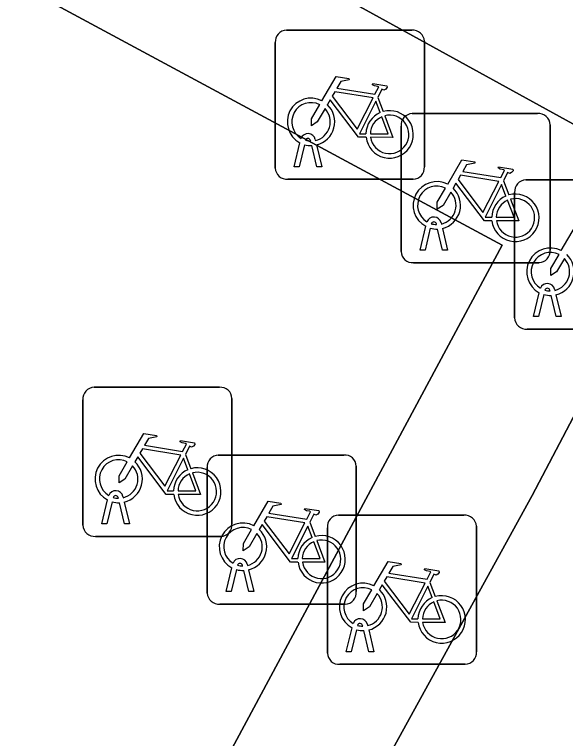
# Model space of a CAD drawing. Extents: x 159489 to 160304, y 383825 to 384531.
# Drawn here: x 160042.36 to 160046.053, y 383906.451 to 383911.302 of the extents above; entities that cross this region are included whole.
import ezdxf

# ---------------------------------------------------------------- set-up
doc = ezdxf.new("R2010")
doc.units = 0
for name, color, linetype in [('IMGEO_Fietsenrek', 7, 'Continuous'), ('IMGEO_Groenvoorziening', 7, 'Continuous'), ('IMGEO_Voetpad_halfverhard', 7, 'Continuous'), ('IMGEO_Voetpad_open', 7, 'Continuous')]:
    doc.layers.add(name, color=color, linetype=linetype)

msp = doc.modelspace()

# ---------------------------------------------------------------- linework, layer by layer
at = {"layer": 'IMGEO_Fietsenrek'}
for p, q in [((160044.1819, 383911.1975), (160045.0228, 383911.1975)), ((160045.0228, 383911.1975), (160044.1819, 383911.1975)), ((160044.1075, 383910.2729), (160044.1075, 383911.1138)), ((160044.1075, 383911.1138), (160044.1075, 383910.2729)), ((160045.1065, 383911.1231), (160045.1065, 383910.2822)), ((160045.1065, 383910.2822), (160045.1065, 383911.1231)), ((160044.7942, 383910.7472), (160044.8305, 383910.652)), ((160045.0249, 383910.6385), (160045.8658, 383910.6385)), ((160045.8658, 383910.6385), (160045.0249, 383910.6385)), ((160044.9505, 383909.7139), (160044.9505, 383910.5548)), ((160044.9505, 383910.5548), (160044.9505, 383909.7139)), ((160045.9495, 383910.5641), (160045.9495, 383909.7232)), ((160045.9495, 383909.7232), (160045.9495, 383910.5641)), ((160044.3449, 383910.4539), (160044.3439, 383910.4582)), ((160044.3756, 383910.4654), (160044.3774, 383910.4575)), ((160044.2345, 383910.2823), (160044.2728, 383910.4423)), ((160044.3032, 383910.4301), (160044.2679, 383910.2823)), ((160044.386, 383910.2823), (160044.3521, 383910.424)), ((160044.3844, 383910.4283), (160044.4194, 383910.2823)), ((160044.2679, 383910.2823), (160044.2345, 383910.2823)), ((160044.4194, 383910.2823), (160044.386, 383910.2823)), ((160045.0321, 383910.1985), (160044.1912, 383910.1985)), ((160044.1912, 383910.1985), (160045.0321, 383910.1985)), ((160045.6372, 383910.1882), (160045.6735, 383910.093)), ((160045.7859, 383910.1935), (160046.6268, 383910.1935)), ((160046.6268, 383910.1935), (160045.7859, 383910.1935)), ((160045.7115, 383909.2689), (160045.7115, 383910.1098)), ((160045.7115, 383910.1098), (160045.7115, 383909.2689)), ((160045.0775, 383909.7233), (160045.1158, 383909.8833)), ((160045.1462, 383909.8711), (160045.1109, 383909.7233)), ((160045.1879, 383909.8949), (160045.1869, 383909.8992)), ((160045.2186, 383909.9064), (160045.2204, 383909.8985)), ((160045.2274, 383909.8693), (160045.2624, 383909.7233)), ((160045.229, 383909.7233), (160045.1951, 383909.865)), ((160045.1109, 383909.7233), (160045.0775, 383909.7233)), ((160045.2624, 383909.7233), (160045.229, 383909.7233)), ((160045.8751, 383909.6395), (160045.0342, 383909.6395)), ((160045.0342, 383909.6395), (160045.8751, 383909.6395)), ((160045.8385, 383909.2783), (160045.8768, 383909.4383)), ((160045.9489, 383909.4499), (160045.9479, 383909.4542)), ((160045.9796, 383909.4614), (160045.9814, 383909.4535)), ((160045.9072, 383909.4261), (160045.8719, 383909.2783)), ((160045.99, 383909.2783), (160045.9561, 383909.42)), ((160045.9884, 383909.4243), (160046.0234, 383909.2783)), ((160045.8719, 383909.2783), (160045.8385, 383909.2783)), ((160046.0234, 383909.2783), (160045.99, 383909.2783)), ((160046.6361, 383909.1945), (160045.7952, 383909.1945)), ((160045.7952, 383909.1945), (160046.6361, 383909.1945)), ((160042.8929, 383908.8045), (160043.7338, 383908.8045)), ((160043.7338, 383908.8045), (160042.8929, 383908.8045)), ((160042.8185, 383907.8799), (160042.8185, 383908.7208)), ((160042.8185, 383908.7208), (160042.8185, 383907.8799)), ((160043.8175, 383908.7301), (160043.8175, 383907.8892)), ((160043.8175, 383907.8892), (160043.8175, 383908.7301)), ((160043.5052, 383908.3542), (160043.5415, 383908.259)), ((160043.7259, 383908.3505), (160044.5668, 383908.3505)), ((160044.5668, 383908.3505), (160043.7259, 383908.3505)), ((160044.6505, 383908.2761), (160044.6505, 383907.4352)), ((160044.6505, 383907.4352), (160044.6505, 383908.2761)), ((160043.6515, 383907.4259), (160043.6515, 383908.2668)), ((160043.6515, 383908.2668), (160043.6515, 383907.4259)), ((160042.9455, 383907.8893), (160042.9838, 383908.0493)), ((160043.0142, 383908.0371), (160042.9789, 383907.8893)), ((160043.0559, 383908.0609), (160043.0549, 383908.0652)), ((160043.097, 383907.8893), (160043.0631, 383908.031)), ((160043.0866, 383908.0724), (160043.0884, 383908.0645)), ((160043.0954, 383908.0353), (160043.1304, 383907.8893)), ((160044.5309, 383907.9475), (160045.3718, 383907.9475)), ((160045.3718, 383907.9475), (160044.5309, 383907.9475)), ((160042.9789, 383907.8893), (160042.9455, 383907.8893)), ((160043.1304, 383907.8893), (160043.097, 383907.8893)), ((160044.3382, 383907.9002), (160044.3745, 383907.805)), ((160044.4565, 383907.0229), (160044.4565, 383907.8638)), ((160044.4565, 383907.8638), (160044.4565, 383907.0229)), ((160045.4555, 383907.8731), (160045.4555, 383907.0322)), ((160045.4555, 383907.0322), (160045.4555, 383907.8731)), ((160043.7431, 383907.8055), (160042.9022, 383907.8055)), ((160042.9022, 383907.8055), (160043.7431, 383907.8055)), ((160043.7785, 383907.4353), (160043.8168, 383907.5953)), ((160043.8889, 383907.6069), (160043.8879, 383907.6112)), ((160043.9196, 383907.6184), (160043.9214, 383907.6105)), ((160043.8472, 383907.5831), (160043.8119, 383907.4353)), ((160043.93, 383907.4353), (160043.8961, 383907.577)), ((160043.9284, 383907.5813), (160043.9634, 383907.4353)), ((160045.1432, 383907.4972), (160045.1795, 383907.402)), ((160043.8119, 383907.4353), (160043.7785, 383907.4353)), ((160043.9634, 383907.4353), (160043.93, 383907.4353)), ((160044.5761, 383907.3515), (160043.7352, 383907.3515)), ((160043.7352, 383907.3515), (160044.5761, 383907.3515)), ((160044.6939, 383907.2039), (160044.6929, 383907.2082)), ((160044.7246, 383907.2154), (160044.7264, 383907.2075)), ((160044.5835, 383907.0323), (160044.6218, 383907.1923)), ((160044.6522, 383907.1801), (160044.6169, 383907.0323)), ((160044.735, 383907.0323), (160044.7011, 383907.174)), ((160044.7334, 383907.1783), (160044.7684, 383907.0323)), ((160044.6169, 383907.0323), (160044.5835, 383907.0323)), ((160044.7684, 383907.0323), (160044.735, 383907.0323)), ((160045.3811, 383906.9485), (160044.5402, 383906.9485)), ((160044.5402, 383906.9485), (160045.3811, 383906.9485))]:
    msp.add_line(p, q, dxfattribs=at)
for points in [[(160044.4201, 383910.7242), (160044.5148, 383910.8877), (160044.601, 383910.8739), (160044.6027, 383910.8652), (160044.5466, 383910.8543), (160044.5204, 383910.809), (160044.7756, 383910.7682)], [(160044.7756, 383910.7682), (160044.8006, 383910.817), (160044.7955, 383910.821), (160044.7723, 383910.8247), (160044.7596, 383910.8322), (160044.7586, 383910.8353), (160044.7608, 383910.8399), (160044.8556, 383910.8248), (160044.8579, 383910.8145), (160044.8485, 383910.8021), (160044.8361, 383910.7957), (160044.8216, 383910.8019), (160044.7942, 383910.7472)], [(160044.7627, 383910.743), (160044.5059, 383910.784), (160044.4892, 383910.7552), (160044.6562, 383910.5349), (160044.7627, 383910.743)], [(160044.4408, 383910.6717), (160044.3892, 383910.5825), (160044.3493, 383910.5565), (160044.3505, 383910.604), (160044.405, 383910.6982)], [(160044.7158, 383910.4795), (160044.6661, 383910.4796), (160044.4754, 383910.7313), (160044.4564, 383910.6985)], [(160044.8107, 383910.645), (160044.7814, 383910.7218), (160044.672, 383910.5037), (160044.7147, 383910.5036)], [(160044.7447, 383910.5035), (160044.8646, 383910.5033), (160044.8214, 383910.6169)], [(160044.8412, 383910.6238), (160044.8962, 383910.4792), (160044.7461, 383910.4795)], [(160045.2631, 383910.1652), (160045.3578, 383910.3287), (160045.444, 383910.3149), (160045.4457, 383910.3062), (160045.3896, 383910.2953), (160045.3634, 383910.25), (160045.6186, 383910.2092)], [(160045.6186, 383910.2092), (160045.6436, 383910.258), (160045.6385, 383910.262), (160045.6153, 383910.2657), (160045.6026, 383910.2732), (160045.6016, 383910.2763), (160045.6038, 383910.2809), (160045.6986, 383910.2658), (160045.7009, 383910.2555), (160045.6915, 383910.2431), (160045.6791, 383910.2367), (160045.6646, 383910.2429), (160045.6372, 383910.1882)], [(160045.6057, 383910.184), (160045.3489, 383910.225), (160045.3322, 383910.1962), (160045.4992, 383909.9759), (160045.6057, 383910.184)], [(160045.5588, 383909.9205), (160045.5091, 383909.9206), (160045.3184, 383910.1723), (160045.2994, 383910.1395)], [(160045.6537, 383910.086), (160045.6244, 383910.1628), (160045.515, 383909.9447), (160045.5577, 383909.9446)], [(160045.2838, 383910.1127), (160045.2322, 383910.0235), (160045.1923, 383909.9975), (160045.1935, 383910.045), (160045.248, 383910.1392)], [(160045.6842, 383910.0648), (160045.7392, 383909.9202), (160045.5891, 383909.9205)], [(160045.5877, 383909.9445), (160045.7076, 383909.9443), (160045.6644, 383910.0579)], [(160046.0241, 383909.7202), (160046.1188, 383909.8837), (160046.205, 383909.8699), (160046.2067, 383909.8612), (160046.1506, 383909.8503), (160046.1244, 383909.805), (160046.3796, 383909.7642)], [(160046.0448, 383909.6677), (160045.9932, 383909.5785), (160045.9533, 383909.5525), (160045.9545, 383909.6), (160046.009, 383909.6942)], [(160043.1311, 383908.3312), (160043.2258, 383908.4947), (160043.312, 383908.4809), (160043.3137, 383908.4722), (160043.2576, 383908.4613), (160043.2314, 383908.416), (160043.4866, 383908.3752)], [(160043.4866, 383908.3752), (160043.5116, 383908.424), (160043.5065, 383908.428), (160043.4833, 383908.4317), (160043.4706, 383908.4392), (160043.4696, 383908.4423), (160043.4718, 383908.4469), (160043.5666, 383908.4318), (160043.5689, 383908.4215), (160043.5595, 383908.4091), (160043.5471, 383908.4027), (160043.5326, 383908.4089), (160043.5052, 383908.3542)], [(160043.4737, 383908.35), (160043.2169, 383908.391), (160043.2002, 383908.3622), (160043.3672, 383908.1419), (160043.4737, 383908.35)], [(160043.4268, 383908.0865), (160043.3771, 383908.0866), (160043.1864, 383908.3383), (160043.1674, 383908.3055)], [(160043.5217, 383908.252), (160043.4924, 383908.3288), (160043.383, 383908.1107), (160043.4257, 383908.1106)], [(160043.1518, 383908.2787), (160043.1002, 383908.1895), (160043.0603, 383908.1635), (160043.0615, 383908.211), (160043.116, 383908.3052)], [(160043.4557, 383908.1105), (160043.5756, 383908.1103), (160043.5324, 383908.2239)], [(160043.5522, 383908.2308), (160043.6072, 383908.0862), (160043.4571, 383908.0865)], [(160043.9641, 383907.8772), (160044.0588, 383908.0407), (160044.145, 383908.0269), (160044.1467, 383908.0182), (160044.0906, 383908.0073), (160044.0644, 383907.962), (160044.3196, 383907.9212)], [(160044.3196, 383907.9212), (160044.3446, 383907.97), (160044.3395, 383907.974), (160044.3163, 383907.9777), (160044.3036, 383907.9852), (160044.3026, 383907.9883), (160044.3048, 383907.9929), (160044.3996, 383907.9778), (160044.4019, 383907.9675), (160044.3925, 383907.9551), (160044.3801, 383907.9487), (160044.3656, 383907.9549), (160044.3382, 383907.9002)], [(160044.3067, 383907.896), (160044.0499, 383907.937), (160044.0332, 383907.9082), (160044.2002, 383907.6879), (160044.3067, 383907.896)], [(160044.2598, 383907.6325), (160044.2101, 383907.6326), (160044.0194, 383907.8843), (160044.0004, 383907.8515)], [(160043.9848, 383907.8247), (160043.9332, 383907.7355), (160043.8933, 383907.7095), (160043.8945, 383907.757), (160043.949, 383907.8512)], [(160044.3547, 383907.798), (160044.3254, 383907.8748), (160044.216, 383907.6567), (160044.2587, 383907.6566)], [(160044.2887, 383907.6565), (160044.4086, 383907.6563), (160044.3654, 383907.7699)], [(160044.3852, 383907.7768), (160044.4402, 383907.6322), (160044.2901, 383907.6325)], [(160044.7691, 383907.4742), (160044.8638, 383907.6377), (160044.95, 383907.6239), (160044.9517, 383907.6152), (160044.8956, 383907.6043), (160044.8694, 383907.559), (160045.1246, 383907.5182)], [(160045.1246, 383907.5182), (160045.1496, 383907.567), (160045.1445, 383907.571), (160045.1213, 383907.5747), (160045.1086, 383907.5822), (160045.1076, 383907.5853), (160045.1098, 383907.5899), (160045.2046, 383907.5748), (160045.2069, 383907.5645), (160045.1975, 383907.5521), (160045.1851, 383907.5457), (160045.1706, 383907.5519), (160045.1432, 383907.4972)], [(160045.1117, 383907.493), (160044.8549, 383907.534), (160044.8382, 383907.5052), (160045.0052, 383907.2849), (160045.1117, 383907.493)], [(160044.7898, 383907.4217), (160044.7382, 383907.3325), (160044.6983, 383907.3065), (160044.6995, 383907.354), (160044.754, 383907.4482)], [(160045.0648, 383907.2295), (160045.0151, 383907.2296), (160044.8244, 383907.4813), (160044.8054, 383907.4485)], [(160045.1597, 383907.395), (160045.1304, 383907.4718), (160045.021, 383907.2537), (160045.0637, 383907.2536)], [(160045.0937, 383907.2535), (160045.2136, 383907.2533), (160045.1704, 383907.3669)], [(160045.1902, 383907.3738), (160045.2452, 383907.2292), (160045.0951, 383907.2295)]]:
    msp.add_lwpolyline(points, dxfattribs=at)
for centre, radius, start, end in [((160044.1852, 383911.1196), 0.0779, 92.4484, 184.2845), ((160044.1852, 383911.1196), 0.0779, 92.4484, 184.2845), ((160045.0286, 383911.1198), 0.0779, 2.4484, 94.2845), ((160045.0286, 383911.1198), 0.0779, 2.4484, 94.2845), ((160044.3471, 383910.5829), 0.159, 62.6766, 242.1369), ((160044.3471, 383910.5829), 0.129, 63.3192, 238.903), ((160044.3471, 383910.5829), 0.159, 283.5766, 46.6042), ((160044.3471, 383910.5829), 0.129, 283.6043, 43.4302), ((160044.8737, 383910.4989), 0.159, 113.3408, 178.3217), ((160044.8737, 383910.4989), 0.159, 187.0065, 105.7708), ((160044.8737, 383910.4989), 0.129, 113.923, 177.9556), ((160044.8737, 383910.4989), 0.129, 188.6715, 104.5883), ((160045.0282, 383910.5606), 0.0779, 92.4484, 184.2845), ((160045.0282, 383910.5606), 0.0779, 92.4484, 184.2845), ((160045.8716, 383910.5608), 0.0779, 2.4484, 94.2845), ((160045.8716, 383910.5608), 0.0779, 2.4484, 94.2845), ((160044.3269, 383910.4543), 0.0499, 12.8025, 158.6934), ((160044.3269, 383910.4543), 0.0174, 12.8025, 163.4502), ((160044.3471, 383910.5829), 0.129, 253.415, 269.0204), ((160044.3471, 383910.5829), 0.159, 253.9967, 271.7867), ((160044.1854, 383910.2762), 0.0779, 182.4484, 274.2845), ((160044.1854, 383910.2762), 0.0779, 182.4484, 274.2845), ((160045.0288, 383910.2764), 0.0779, 272.4484, 4.2845), ((160045.0288, 383910.2764), 0.0779, 272.4484, 4.2845), ((160045.1901, 383910.0239), 0.159, 62.6766, 242.1369), ((160045.7892, 383910.1156), 0.0779, 92.4484, 184.2845), ((160045.7892, 383910.1156), 0.0779, 92.4484, 184.2845), ((160045.1901, 383910.0239), 0.129, 63.3192, 238.903), ((160045.1901, 383910.0239), 0.129, 283.6043, 43.4302), ((160045.1901, 383910.0239), 0.159, 283.5766, 46.6042), ((160045.7167, 383909.9399), 0.159, 113.3408, 178.3217), ((160045.7167, 383909.9399), 0.159, 187.0065, 105.7708), ((160045.7167, 383909.9399), 0.129, 188.6715, 104.5883), ((160045.7167, 383909.9399), 0.129, 113.923, 177.9556), ((160045.1699, 383909.8953), 0.0499, 12.8025, 158.6934), ((160045.1901, 383910.0239), 0.159, 253.9967, 271.7867), ((160045.1699, 383909.8953), 0.0174, 12.8025, 163.4502), ((160045.1901, 383910.0239), 0.129, 253.415, 269.0204), ((160045.9511, 383909.5789), 0.159, 62.6766, 242.1369), ((160045.8718, 383909.7174), 0.0779, 272.4484, 4.2845), ((160045.8718, 383909.7174), 0.0779, 272.4484, 4.2845), ((160045.0284, 383909.7172), 0.0779, 182.4484, 274.2845), ((160045.0284, 383909.7172), 0.0779, 182.4484, 274.2845), ((160045.9511, 383909.5789), 0.129, 63.3192, 238.903), ((160045.9511, 383909.5789), 0.159, 283.5766, 46.6042), ((160045.9511, 383909.5789), 0.129, 283.6043, 43.4302), ((160045.9309, 383909.4503), 0.0499, 12.8025, 158.6934), ((160045.9309, 383909.4503), 0.0174, 12.8025, 163.4502), ((160045.9511, 383909.5789), 0.129, 253.415, 269.0204), ((160045.9511, 383909.5789), 0.159, 253.9967, 271.7867), ((160045.7894, 383909.2722), 0.0779, 182.4484, 274.2845), ((160045.7894, 383909.2722), 0.0779, 182.4484, 274.2845), ((160042.8962, 383908.7266), 0.0779, 92.4484, 184.2845), ((160042.8962, 383908.7266), 0.0779, 92.4484, 184.2845), ((160043.7396, 383908.7268), 0.0779, 2.4484, 94.2845), ((160043.7396, 383908.7268), 0.0779, 2.4484, 94.2845), ((160043.0581, 383908.1899), 0.159, 62.6766, 242.1369), ((160043.0581, 383908.1899), 0.129, 63.3192, 238.903), ((160043.7292, 383908.2726), 0.0779, 92.4484, 184.2845), ((160043.7292, 383908.2726), 0.0779, 92.4484, 184.2845), ((160044.5726, 383908.2728), 0.0779, 2.4484, 94.2845), ((160044.5726, 383908.2728), 0.0779, 2.4484, 94.2845), ((160043.0581, 383908.1899), 0.129, 283.6043, 43.4302), ((160043.0581, 383908.1899), 0.159, 283.5766, 46.6042), ((160043.5847, 383908.1059), 0.159, 113.3408, 178.3217), ((160043.5847, 383908.1059), 0.159, 187.0065, 105.7708), ((160043.5847, 383908.1059), 0.129, 113.923, 177.9556), ((160043.5847, 383908.1059), 0.129, 188.6715, 104.5883), ((160043.0379, 383908.0613), 0.0499, 12.8025, 158.6934), ((160043.0379, 383908.0613), 0.0174, 12.8025, 163.4502), ((160043.0581, 383908.1899), 0.159, 253.9967, 271.7867), ((160043.0581, 383908.1899), 0.129, 253.415, 269.0204), ((160044.5342, 383907.8696), 0.0779, 92.4484, 184.2845), ((160044.5342, 383907.8696), 0.0779, 92.4484, 184.2845), ((160045.3776, 383907.8698), 0.0779, 2.4484, 94.2845), ((160045.3776, 383907.8698), 0.0779, 2.4484, 94.2845), ((160042.8964, 383907.8832), 0.0779, 182.4484, 274.2845), ((160042.8964, 383907.8832), 0.0779, 182.4484, 274.2845), ((160043.8911, 383907.7359), 0.159, 62.6766, 242.1369), ((160043.7398, 383907.8834), 0.0779, 272.4484, 4.2845), ((160043.7398, 383907.8834), 0.0779, 272.4484, 4.2845), ((160043.8911, 383907.7359), 0.129, 63.3192, 238.903), ((160043.8911, 383907.7359), 0.159, 283.5766, 46.6042), ((160043.8911, 383907.7359), 0.129, 283.6043, 43.4302), ((160044.4177, 383907.6519), 0.159, 113.3408, 178.3217), ((160044.4177, 383907.6519), 0.159, 187.0065, 105.7708), ((160044.4177, 383907.6519), 0.129, 113.923, 177.9556), ((160044.4177, 383907.6519), 0.129, 188.6715, 104.5883), ((160043.8709, 383907.6073), 0.0499, 12.8025, 158.6934), ((160043.8709, 383907.6073), 0.0174, 12.8025, 163.4502), ((160043.8911, 383907.7359), 0.129, 253.415, 269.0204), ((160043.8911, 383907.7359), 0.159, 253.9967, 271.7867), ((160044.6961, 383907.3329), 0.159, 62.6766, 242.1369), ((160044.6961, 383907.3329), 0.129, 63.3192, 238.903), ((160044.6961, 383907.3329), 0.159, 283.5766, 46.6042), ((160043.7294, 383907.4292), 0.0779, 182.4484, 274.2845), ((160043.7294, 383907.4292), 0.0779, 182.4484, 274.2845), ((160044.5728, 383907.4294), 0.0779, 272.4484, 4.2845), ((160044.5728, 383907.4294), 0.0779, 272.4484, 4.2845), ((160044.6961, 383907.3329), 0.129, 283.6043, 43.4302), ((160045.2227, 383907.2489), 0.159, 113.3408, 178.3217), ((160045.2227, 383907.2489), 0.159, 187.0065, 105.7708), ((160045.2227, 383907.2489), 0.129, 113.923, 177.9556), ((160045.2227, 383907.2489), 0.129, 188.6715, 104.5883), ((160044.6759, 383907.2043), 0.0499, 12.8025, 158.6934), ((160044.6759, 383907.2043), 0.0174, 12.8025, 163.4502), ((160044.6961, 383907.3329), 0.129, 253.415, 269.0204), ((160044.6961, 383907.3329), 0.159, 253.9967, 271.7867), ((160044.5344, 383907.0262), 0.0779, 182.4484, 274.2845), ((160044.5344, 383907.0262), 0.0779, 182.4484, 274.2845), ((160045.3778, 383907.0264), 0.0779, 272.4484, 4.2845), ((160045.3778, 383907.0264), 0.0779, 272.4484, 4.2845)]:
    msp.add_arc(centre, radius, start, end, dxfattribs=at)
at = {"layer": 'IMGEO_Groenvoorziening'}
msp.add_lwpolyline([(160051.473, 383907.644), (160048.216, 383909.439), (160046.905, 383910.128), (160045.828, 383908.08), (160043.498, 383903.841)], dxfattribs=at)
at = {"layer": 'IMGEO_Voetpad_halfverhard'}
msp.add_lwpolyline([(160046.252, 383914.282), (160044.628, 383911.38), (160046.905, 383910.128), (160048.216, 383909.439), (160051.473, 383907.644)], dxfattribs=at)
at = {"layer": 'IMGEO_Voetpad_open'}
msp.add_lwpolyline([(160043.498, 383903.841), (160045.828, 383908.08), (160046.905, 383910.128), (160044.628, 383911.38), (160046.252, 383914.282)], dxfattribs=at)
for points in [[(160045.627, 383909.756), (160043.262, 383905.35), (160038.863, 383907.713), (160041.22, 383912.13)], [(160045.627, 383909.756), (160041.22, 383912.13), (160038.863, 383907.713), (160043.262, 383905.35)]]:
    msp.add_lwpolyline(points, close=True, dxfattribs=at)

doc.saveas('drawing.dxf')
